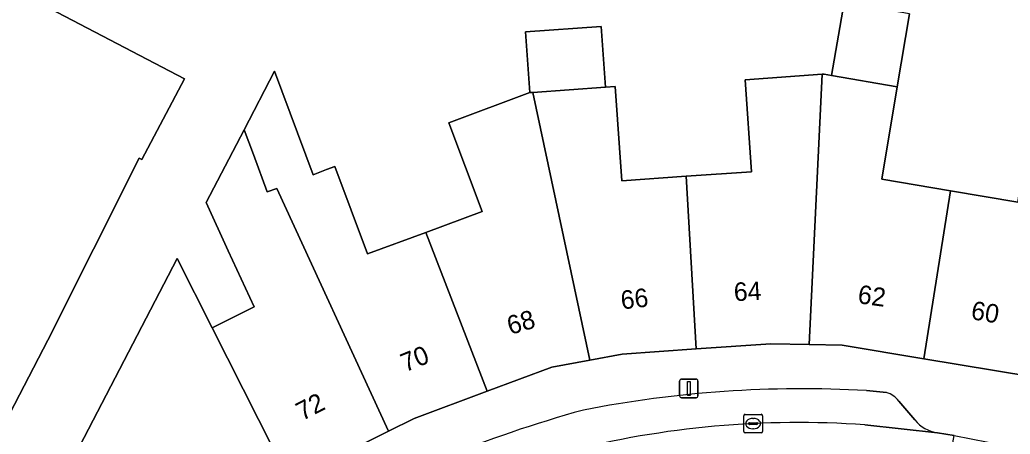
# Model space of a CAD drawing. Extents: x 159716 to 160783, y 383290 to 384031.
# Drawn here: x 159891.7 to 159945.1, y 383528.6 to 383551 of the extents above; entities that cross this region are included whole.
import ezdxf

# ---------------------------------------------------------------- set-up
doc = ezdxf.new("R2010")
doc.units = 0
for name, color, linetype in [('IMGEO_Erf', 7, 'Continuous'), ('IMGEO_Kolk', 7, 'Continuous'), ('IMGEO_Lichtmast', 7, 'Continuous'), ('IMGEO_Pand', 7, 'Continuous'), ('IMGEO_Pand_nummerreeks', 7, 'Continuous'), ('IMGEO_Parkeervlak_open', 7, 'Continuous'), ('IMGEO_Rijbaan_lokaal_open', 7, 'Continuous'), ('IMGEO_Voetpad_open', 7, 'Continuous')]:
    doc.layers.add(name, color=color, linetype=linetype)

msp = doc.modelspace()

# ---------------------------------------------------------------- linework, layer by layer
at = {"layer": 'IMGEO_Erf'}
for points in [[(159888.11, 383554.336), (159900.619, 383547.801), (159898.328, 383543.44), (159898.177, 383543.518), (159893.259, 383533.717), (159890.964, 383529.275)], [(159893.545, 383525.239), (159900.223, 383538.106), (159902.108, 383534.372), (159904.367, 383535.512), (159902.979, 383538.531), (159901.789, 383541.122), (159903.829, 383545.054), (159905.467, 383548.211), (159907.55, 383542.628), (159908.277, 383542.902), (159908.73, 383543.072), (159910.49, 383538.354), (159913.624, 383539.517), (159916.654, 383540.642), (159914.87, 383545.426), (159919.231, 383547.054), (159919.003, 383550.326), (159923.078, 383550.609), (159923.306, 383547.337), (159923.83, 383547.374), (159924.183, 383542.302), (159927.662, 383542.541), (159931.177, 383542.782), (159930.832, 383547.749), (159934.975, 383548.038), (159935.092, 383548.046), (159935.482, 383547.979), (159936.162, 383551.908)], [(159939.695, 383551.296), (159939.025, 383547.365), (159938.205, 383542.378), (159941.907, 383541.763), (159945.521, 383541.152), (159945.557, 383541.37), (159946.859, 383549.216)]]:
    msp.add_lwpolyline(points, dxfattribs=at)
at = {"layer": 'IMGEO_Kolk'}
for p, q in [((159930.763, 383528.785), (159930.763, 383529.637)), ((159930.838, 383529.711), (159931.69, 383529.711)), ((159931.764, 383529.637), (159931.764, 383528.785)), ((159931.022, 383529.205), (159931.022, 383529.217)), ((159931.46, 383529.168), (159931.062, 383529.168)), ((159931.065, 383529.254), (159931.463, 383529.254)), ((159931.251, 383529.491), (159931.276, 383529.491)), ((159931.506, 383529.217), (159931.506, 383529.205)), ((159931.69, 383528.711), (159930.838, 383528.711)), ((159931.274, 383528.931), (159931.249, 383528.931))]:
    msp.add_line(p, q, dxfattribs=at)
for points in [[(159930.763, 383528.785), (159930.763, 383529.637)], [(159930.838, 383529.711), (159931.69, 383529.711)], [(159931.764, 383529.637), (159931.764, 383528.785)], [(159931.69, 383528.711), (159930.838, 383528.711)]]:
    msp.add_lwpolyline(points, dxfattribs=at)
for centre, radius, start, end in [((159930.84, 383529.635), 0.0765, 91.552, 178.448), ((159930.84, 383529.635), 0.0765, 91.552, 178.448), ((159931.688, 383529.635), 0.0765, 1.552, 88.448), ((159931.688, 383529.635), 0.0765, 1.552, 88.448), ((159931.062, 383529.214), 0.0403, 85.8775, 175.7526), ((159931.059, 383529.204), 0.0366, 178.938, 274.7102), ((159931.463, 383529.211), 0.043, 264.8664, 352.4533), ((159931.467, 383529.216), 0.0386, 1.7309, 96.639), ((159930.84, 383528.787), 0.0765, 181.552, 268.448), ((159930.84, 383528.787), 0.0765, 181.552, 268.448), ((159931.688, 383528.787), 0.0765, 271.552, 358.448), ((159931.688, 383528.787), 0.0765, 271.552, 358.448)]:
    msp.add_arc(centre, radius, start, end, dxfattribs=at)
for centre, major_axis, ratio, start_param, end_param in [((159931.25, 383529.211), (-0.387, 0.002), 0.722429, 4.712389, 7.853982), ((159931.275, 383529.211), (-0.39, 0.002), 0.717154, 1.570796, 4.712389)]:
    msp.add_ellipse(centre, major_axis=major_axis, ratio=ratio, start_param=start_param, end_param=end_param, dxfattribs=at)
at = {"layer": 'IMGEO_Lichtmast'}
for p, q in [((159927.301, 383530.706), (159927.301, 383531.506)), ((159927.301, 383531.506), (159927.301, 383530.706)), ((159927.401, 383531.606), (159928.191, 383531.606)), ((159928.191, 383531.606), (159927.401, 383531.606)), ((159928.291, 383531.506), (159928.291, 383530.706)), ((159928.291, 383530.706), (159928.291, 383531.506)), ((159928.191, 383530.606), (159927.401, 383530.606)), ((159927.401, 383530.606), (159928.191, 383530.606))]:
    msp.add_line(p, q, dxfattribs=at)
msp.add_lwpolyline([(159927.721, 383531.481), (159927.871, 383531.481), (159927.871, 383530.731), (159927.721, 383530.731), (159927.721, 383531.481)], dxfattribs=at)
for centre, start, end in [((159927.401, 383531.506), 90, 180), ((159927.401, 383531.506), 90, 180), ((159928.191, 383531.506), 0, 90), ((159928.191, 383531.506), 360, 90), ((159927.401, 383530.706), 180, 270), ((159927.401, 383530.706), 180, 270), ((159928.191, 383530.706), 270, 0), ((159928.191, 383530.706), 270, 0)]:
    msp.add_arc(centre, 0.1, start, end, dxfattribs=at)
at = {"layer": 'IMGEO_Pand'}
for points in [[(159868.968, 383541.041), (159869.088, 383540.978), (159875.1, 383537.833), (159875.202, 383538.028), (159878.239, 383536.45), (159877.521, 383535.087), (159880.858, 383533.33), (159881.576, 383534.693), (159887.874, 383531.384), (159887.67, 383530.994), (159890.964, 383529.275), (159893.259, 383533.717), (159898.177, 383543.518), (159898.328, 383543.44), (159900.619, 383547.801), (159888.11, 383554.336), (159886.852, 383551.94), (159877.434, 383556.9)], [(159935.482, 383547.979), (159939.025, 383547.365), (159939.695, 383551.296), (159936.162, 383551.908)], [(159919.003, 383550.326), (159919.231, 383547.054), (159919.394, 383547.065), (159923.306, 383547.337), (159923.078, 383550.609)], [(159949.429, 383540.728), (159950.332, 383544.856), (159950.495, 383545.603), (159950.516, 383548.609), (159950.119, 383548.675), (159949.246, 383548.82), (159946.859, 383549.216), (159945.557, 383541.37), (159945.521, 383541.152), (159941.907, 383541.763), (159940.463, 383532.708), (159946.23, 383531.751), (159946.87, 383531.645)], [(159913.624, 383539.517), (159910.49, 383538.354), (159908.73, 383543.072), (159908.277, 383542.902), (159907.55, 383542.628), (159905.467, 383548.211), (159903.829, 383545.054), (159904.331, 383543.708), (159905.079, 383541.698), (159905.592, 383541.891), (159911.609, 383528.796), (159913, 383529.491), (159916.931, 383530.957)], [(159927.662, 383542.541), (159928.2, 383533.24), (159932.224, 383533.52), (159934.29, 383533.476), (159934.975, 383548.038), (159930.832, 383547.749), (159931.177, 383542.782)], [(159941.907, 383541.763), (159938.205, 383542.378), (159939.025, 383547.365), (159935.482, 383547.979), (159935.092, 383548.046), (159934.975, 383548.038), (159934.29, 383533.476), (159936.065, 383533.438), (159940.463, 383532.708)], [(159927.662, 383542.541), (159924.183, 383542.302), (159923.83, 383547.374), (159923.306, 383547.337), (159919.394, 383547.065), (159922.456, 383532.636), (159924.207, 383532.962), (159928.2, 383533.24)], [(159913.624, 383539.517), (159916.931, 383530.957), (159920.411, 383532.255), (159922.456, 383532.636), (159919.394, 383547.065), (159919.231, 383547.054), (159914.87, 383545.426), (159916.654, 383540.642)], [(159905.592, 383541.891), (159905.079, 383541.698), (159904.331, 383543.708), (159903.829, 383545.054), (159901.789, 383541.122), (159902.979, 383538.531), (159904.367, 383535.512), (159902.108, 383534.372), (159906.271, 383526.127), (159911.609, 383528.796)], [(159902.108, 383534.372), (159900.223, 383538.106), (159893.545, 383525.239), (159891.242, 383520.801), (159893.373, 383519.679), (159906.271, 383526.127)]]:
    msp.add_lwpolyline(points, close=True, dxfattribs=at)
at = {"layer": 'IMGEO_Parkeervlak_open'}
for points in [[(159938.446, 383530.893), (159937.363, 383530.994)], [(159939.976, 383529.406), (159939.119, 383530.43)], [(159937.288, 383529.146), (159941.195, 383528.714)]]:
    msp.add_lwpolyline(points, dxfattribs=at)
for centre, radius, start, end in [((159933.954, 383469.329), 61.759, 86.83574, 101.05076), ((159938.006, 383529.532), 1.43, 38.8795, 72.0673), ((159942.008, 383458.755), 73.915, 105.61177, 118.22045), ((159933.739, 383478.379), 50.891, 86.0011, 104.2592), ((159941.502, 383530.675), 1.985, 219.7365, 261.0982)]:
    msp.add_arc(centre, radius, start, end, dxfattribs=at)
at = {"layer": 'IMGEO_Rijbaan_lokaal_open'}
msp.add_lwpolyline([(159927.117, 383524.542), (159927.837, 383524.622), (159931.553, 383524.857), (159932.824, 383524.906), (159936.506, 383524.828), (159941.289, 383524.129), (159942.088, 383528.571), (159941.195, 383528.714), (159937.288, 383529.146)], dxfattribs=at)
msp.add_arc((159933.739, 383478.379), 50.891, 86.0011, 104.2592, dxfattribs=at)
at = {"layer": 'IMGEO_Voetpad_open'}
for points in [[(159947.255, 383531.473), (159946.87, 383531.645), (159946.23, 383531.751), (159940.463, 383532.708), (159936.065, 383533.438), (159934.29, 383533.476), (159932.224, 383533.52), (159928.2, 383533.24), (159924.207, 383532.962), (159922.456, 383532.636), (159920.411, 383532.255), (159916.931, 383530.957), (159913, 383529.491), (159911.609, 383528.796), (159906.271, 383526.127), (159893.373, 383519.679), (159897.641, 383517.069), (159899.172, 383517.86), (159899.335, 383517.95)], [(159937.363, 383530.994), (159938.446, 383530.893)], [(159939.119, 383530.43), (159939.976, 383529.406)], [(159941.195, 383528.714), (159942.088, 383528.571), (159943.932, 383528.219)]]:
    msp.add_lwpolyline(points, dxfattribs=at)
for centre, radius, start, end in [((159933.954, 383469.329), 61.759, 86.83574, 101.05076), ((159938.006, 383529.532), 1.43, 38.8795, 72.0673), ((159942.008, 383458.755), 73.915, 105.61177, 118.22045), ((159941.502, 383530.675), 1.985, 219.7365, 261.0982)]:
    msp.add_arc(centre, radius, start, end, dxfattribs=at)

# ---------------------------------------------------------------- texts
at = {"layer": 'IMGEO_Pand_nummerreeks'}
for s, rotation, p in [('66', 6.3426, (159924.181, 383535.363)), ('64', 2.783, (159930.245, 383535.807)), ('62', 352.0932, (159936.86, 383535.707)), ('60', 350.5405, (159942.959, 383534.849)), ('68', 16.5788, (159918.178, 383533.986)), ('70', 21.8813, (159912.516, 383531.972)), ('72', 27.29, (159906.962, 383529.341))]:
    msp.add_text(s, height=1, rotation=rotation, dxfattribs=at).set_placement(p)

doc.saveas('drawing.dxf')
